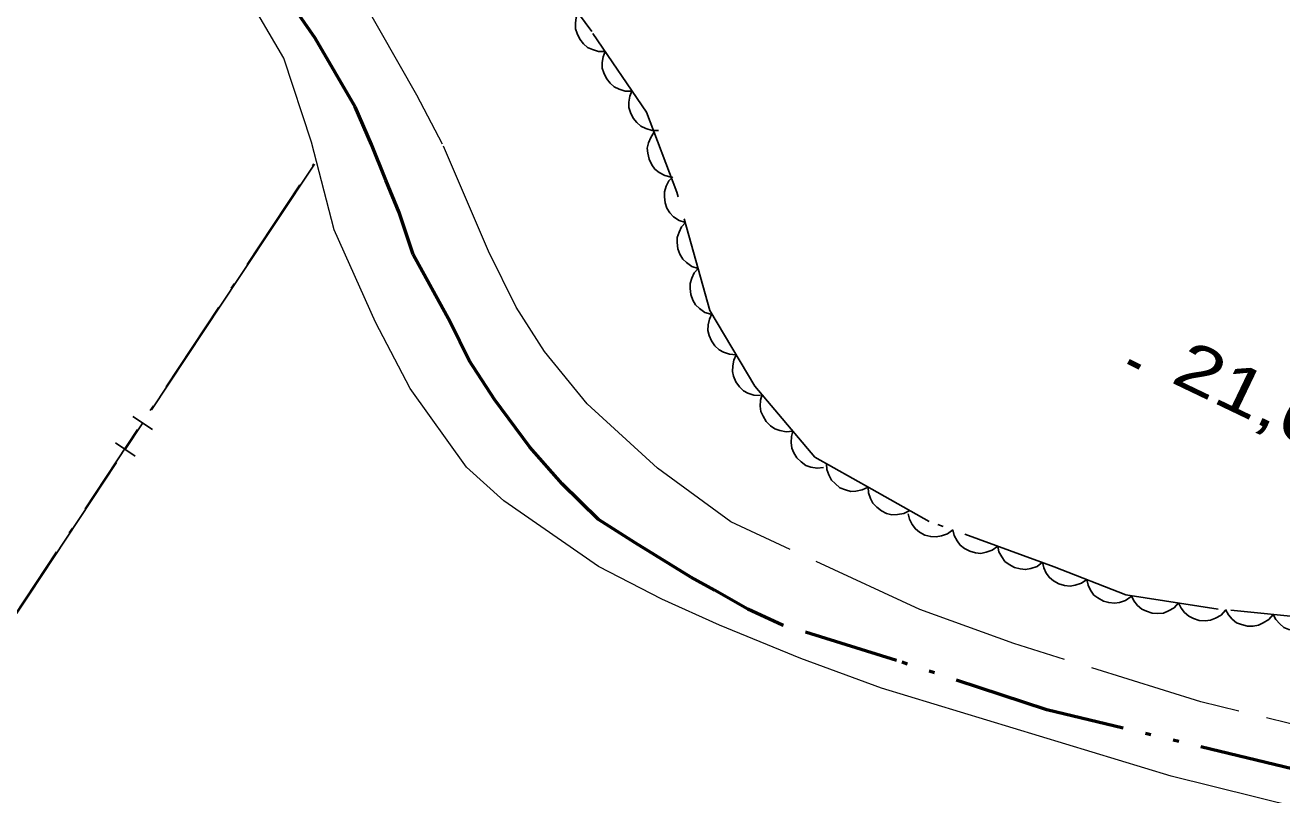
# Model space of a CAD drawing. Extents: x 355726 to 357533, y 5103782 to 5105258.
# Drawn here: x 356652.84 to 356692.45, y 5104587.39 to 5104611.62 of the extents above; entities that cross this region are included whole.
import ezdxf

# ---------------------------------------------------------------- set-up
doc = ezdxf.new("R2010")
doc.units = 0
doc.header["$LTSCALE"] = 0.6
for name, pattern in [('DASH_DOUBLE_DOT', [9.2, 5, -1.2, 0.3, -1.2, 0.3, -1.2]), ('DOT_DASHED', [7.7, 5, -1.2, 0.3, -1.2]), ('LONG_DASHED', [7.5, 6, -1.5])]:
    doc.linetypes.add(name, pattern=pattern)
for name, color, linetype, lineweight in [('2', 7, 'LONG_DASHED', 13), ('3', 7, 'Continuous', 140), ('37', 7, 'Continuous', 13), ('4', 7, 'DASH_DOUBLE_DOT', 53), ('44', 7, 'Continuous', 25)]:
    doc.layers.add(name, color=color, linetype=linetype, lineweight=lineweight)

msp = doc.modelspace()

# ---------------------------------------------------------------- linework, layer by layer
at = {"layer": '2'}
msp.add_lwpolyline([(356695.46, 5104588.96), (356689.89, 5104590.32), (356684, 5104592.15), (356681.04, 5104593.22), (356675.08, 5104595.98), (356672.77, 5104597.67), (356670.56, 5104599.7), (356669.21, 5104601.35), (356668.32, 5104602.74), (356667.45, 5104604.51), (356666, 5104607.88), (356665.19, 5104609.42), (356663.21, 5104612.9)], dxfattribs=at)
at = {"layer": '2', "linetype": 'Continuous'}
msp.add_lwpolyline([(356694.33, 5104586.64), (356688.96, 5104587.98), (356679.83, 5104590.75), (356677.29, 5104591.68), (356674.72, 5104592.73), (356672.91, 5104593.55), (356670.91, 5104594.58), (356667.93, 5104596.65), (356666.75, 5104597.71), (356664.98, 5104600.18), (356663.89, 5104602.27), (356662.58, 5104605.18), (356661.87, 5104607.94), (356661, 5104610.59), (356659.79, 5104612.65)], dxfattribs=at)
at = {"layer": '3'}
msp.add_line((356687.61, 5104601.03), (356687.97, 5104600.86), dxfattribs=at)
at = {"layer": '37', "lineweight": 25}
for p, q in [((356659.59, 5104603.68), (356661.96, 5104607.25)), ((356656.83, 5104599.51), (356659.59, 5104603.68)), ((356656.24, 5104599.3), (356656.86, 5104598.89)), ((356656, 5104598.26), (356656.55, 5104599.1)), ((356655.69, 5104598.47), (356656.31, 5104598.05)), ((356652.96, 5104593.68), (356655.72, 5104597.85))]:
    msp.add_line(p, q, dxfattribs=at)
at = {"layer": '37', "linetype": 'DOT_DASHED', "lineweight": 25}
msp.add_lwpolyline([(356627.67, 5104552.88), (356652.18, 5104592.54), (356661.94, 5104607.26)], dxfattribs=at)
at = {"layer": '37', "lineweight": 25}
msp.add_lwpolyline([(356650.3, 5104589.45), (356652.2, 5104592.53), (356652.96, 5104593.68)], dxfattribs=at)
at = {"layer": '4'}
msp.add_lwpolyline([(356692.81, 5104588.2), (356685.04, 5104590.07), (356680.3, 5104591.62), (356676.71, 5104592.73), (356675.62, 5104593.24), (356674.57, 5104593.83), (356673.82, 5104594.24), (356672.07, 5104595.32), (356670.91, 5104596.06), (356669.77, 5104597.18), (356668.75, 5104598.34), (356667.63, 5104599.84), (356666.84, 5104601.07), (356666.24, 5104602.28), (356665.07, 5104604.4), (356664.63, 5104605.73), (356664.21, 5104606.74), (356663.76, 5104607.87), (356663.24, 5104609.05), (356661.98, 5104611.21), (356661.22, 5104612.32)], dxfattribs=at)
at = {"layer": '44', "linetype": 'DOT_DASHED'}
msp.add_lwpolyline([(356693.82, 5104592.91), (356690.44, 5104593.24), (356687.53, 5104593.69), (356685.27, 5104594.57), (356681.33, 5104596), (356679.53, 5104597.01), (356677.73, 5104598.02), (356675.84, 5104600.26), (356674.42, 5104602.64), (356673.38, 5104606.37), (356672.42, 5104608.88), (356670.7, 5104611.42), (356668.25, 5104614.76)], dxfattribs=at)
at = {"layer": '44'}
for points in [[(356671.12, 5104610.8), (356670.91, 5104610.8), (356670.72, 5104610.86), (356670.57, 5104610.92), (356670.44, 5104611.04), (356670.32, 5104611.18), (356670.24, 5104611.36), (356670.19, 5104611.51), (356670.19, 5104611.69), (356670.21, 5104611.87), (356670.28, 5104612.04)], [(356671.96, 5104609.55), (356671.75, 5104609.55), (356671.56, 5104609.61), (356671.41, 5104609.68), (356671.28, 5104609.8), (356671.16, 5104609.94), (356671.08, 5104610.12), (356671.03, 5104610.27), (356671.03, 5104610.45), (356671.06, 5104610.63), (356671.12, 5104610.8)], [(356672.8, 5104608.31), (356672.6, 5104608.31), (356672.4, 5104608.37), (356672.25, 5104608.44), (356672.12, 5104608.56), (356672, 5104608.7), (356671.92, 5104608.87), (356671.87, 5104609.03), (356671.87, 5104609.2), (356671.9, 5104609.39), (356671.96, 5104609.55)], [(356673.2, 5104606.84), (356673, 5104606.89), (356672.82, 5104606.99), (356672.69, 5104607.09), (356672.59, 5104607.23), (356672.51, 5104607.4), (356672.47, 5104607.59), (356672.45, 5104607.75), (356672.49, 5104607.92), (356672.56, 5104608.09), (356672.66, 5104608.24)], [(356673.65, 5104605.41), (356673.45, 5104605.47), (356673.28, 5104605.59), (356673.16, 5104605.71), (356673.07, 5104605.86), (356673.01, 5104606.03), (356672.99, 5104606.22), (356672.99, 5104606.38), (356673.04, 5104606.55), (356673.13, 5104606.72), (356673.25, 5104606.85)], [(356674.05, 5104603.96), (356673.85, 5104604.03), (356673.69, 5104604.15), (356673.57, 5104604.26), (356673.48, 5104604.41), (356673.41, 5104604.58), (356673.39, 5104604.78), (356673.39, 5104604.94), (356673.45, 5104605.11), (356673.53, 5104605.27), (356673.65, 5104605.41)], [(356674.45, 5104602.52), (356674.26, 5104602.58), (356674.09, 5104602.7), (356673.97, 5104602.82), (356673.88, 5104602.97), (356673.82, 5104603.14), (356673.8, 5104603.33), (356673.8, 5104603.49), (356673.85, 5104603.66), (356673.93, 5104603.83), (356674.05, 5104603.96)], [(356675.25, 5104601.24), (356675.04, 5104601.26), (356674.85, 5104601.33), (356674.71, 5104601.4), (356674.58, 5104601.53), (356674.47, 5104601.68), (356674.4, 5104601.85), (356674.36, 5104602.01), (356674.37, 5104602.19), (356674.41, 5104602.37), (356674.48, 5104602.53)], [(356676.02, 5104599.96), (356675.81, 5104599.97), (356675.62, 5104600.04), (356675.48, 5104600.11), (356675.35, 5104600.24), (356675.24, 5104600.39), (356675.17, 5104600.57), (356675.13, 5104600.72), (356675.14, 5104600.9), (356675.18, 5104601.08), (356675.25, 5104601.24)], [(356677.04, 5104598.84), (356676.83, 5104598.82), (356676.63, 5104598.86), (356676.47, 5104598.91), (356676.33, 5104599.01), (356676.2, 5104599.14), (356676.1, 5104599.31), (356676.03, 5104599.46), (356676.01, 5104599.63), (356676.02, 5104599.82), (356676.07, 5104599.99)], [(356678, 5104597.7), (356677.8, 5104597.67), (356677.6, 5104597.71), (356677.44, 5104597.76), (356677.3, 5104597.87), (356677.16, 5104598), (356677.07, 5104598.16), (356677, 5104598.31), (356676.98, 5104598.48), (356676.99, 5104598.67), (356677.04, 5104598.84)], [(356679.41, 5104597.08), (356679.22, 5104596.99), (356679.02, 5104596.95), (356678.86, 5104596.94), (356678.69, 5104596.99), (356678.52, 5104597.06), (356678.37, 5104597.19), (356678.25, 5104597.3), (356678.17, 5104597.46), (356678.11, 5104597.63), (356678.1, 5104597.81)], [(356680.72, 5104596.34), (356680.53, 5104596.25), (356680.33, 5104596.22), (356680.16, 5104596.21), (356679.99, 5104596.25), (356679.83, 5104596.33), (356679.68, 5104596.45), (356679.56, 5104596.57), (356679.48, 5104596.72), (356679.42, 5104596.9), (356679.41, 5104597.08)], [(356682.08, 5104595.73), (356681.91, 5104595.61), (356681.72, 5104595.54), (356681.55, 5104595.51), (356681.38, 5104595.52), (356681.2, 5104595.57), (356681.03, 5104595.66), (356680.9, 5104595.76), (356680.8, 5104595.9), (356680.71, 5104596.07), (356680.67, 5104596.24)], [(356683.49, 5104595.22), (356683.32, 5104595.09), (356683.13, 5104595.03), (356682.96, 5104594.99), (356682.79, 5104595.01), (356682.61, 5104595.06), (356682.44, 5104595.15), (356682.31, 5104595.25), (356682.21, 5104595.39), (356682.12, 5104595.55), (356682.08, 5104595.73)], [(356684.9, 5104594.71), (356684.73, 5104594.58), (356684.54, 5104594.52), (356684.37, 5104594.48), (356684.2, 5104594.5), (356684.02, 5104594.55), (356683.85, 5104594.64), (356683.72, 5104594.74), (356683.62, 5104594.88), (356683.53, 5104595.04), (356683.49, 5104595.22)], [(356686.3, 5104594.17), (356686.13, 5104594.05), (356685.93, 5104593.99), (356685.77, 5104593.96), (356685.6, 5104593.98), (356685.42, 5104594.03), (356685.25, 5104594.13), (356685.12, 5104594.23), (356685.02, 5104594.37), (356684.94, 5104594.54), (356684.9, 5104594.71)], [(356687.7, 5104593.63), (356687.52, 5104593.51), (356687.33, 5104593.44), (356687.17, 5104593.42), (356686.99, 5104593.44), (356686.82, 5104593.49), (356686.65, 5104593.59), (356686.52, 5104593.68), (356686.42, 5104593.83), (356686.34, 5104593.99), (356686.3, 5104594.17)], [(356689.19, 5104593.43), (356689.05, 5104593.28), (356688.87, 5104593.18), (356688.72, 5104593.11), (356688.54, 5104593.1), (356688.36, 5104593.11), (356688.18, 5104593.17), (356688.03, 5104593.24), (356687.9, 5104593.35), (356687.78, 5104593.5), (356687.71, 5104593.66)], [(356690.67, 5104593.2), (356690.53, 5104593.05), (356690.35, 5104592.95), (356690.2, 5104592.89), (356690.03, 5104592.87), (356689.84, 5104592.88), (356689.66, 5104592.94), (356689.51, 5104593.01), (356689.38, 5104593.13), (356689.27, 5104593.27), (356689.19, 5104593.43)], [(356692.17, 5104593.07), (356692.03, 5104592.91), (356691.86, 5104592.8), (356691.71, 5104592.73), (356691.54, 5104592.7), (356691.36, 5104592.7), (356691.17, 5104592.75), (356691.02, 5104592.81), (356690.88, 5104592.92), (356690.76, 5104593.06), (356690.67, 5104593.22)], [(356693.66, 5104592.93), (356693.53, 5104592.76), (356693.36, 5104592.65), (356693.21, 5104592.58), (356693.03, 5104592.55), (356692.85, 5104592.55), (356692.66, 5104592.6), (356692.51, 5104592.66), (356692.38, 5104592.77), (356692.25, 5104592.91), (356692.17, 5104593.07)]]:
    msp.add_lwpolyline(points, dxfattribs=at)

# ---------------------------------------------------------------- texts
at = {"layer": '3', "width": 1.3}
msp.add_text('21,6   ', height=1.5, rotation=334.423, dxfattribs=at).set_placement((356688.9, 5104600.4))

doc.saveas('drawing.dxf')
